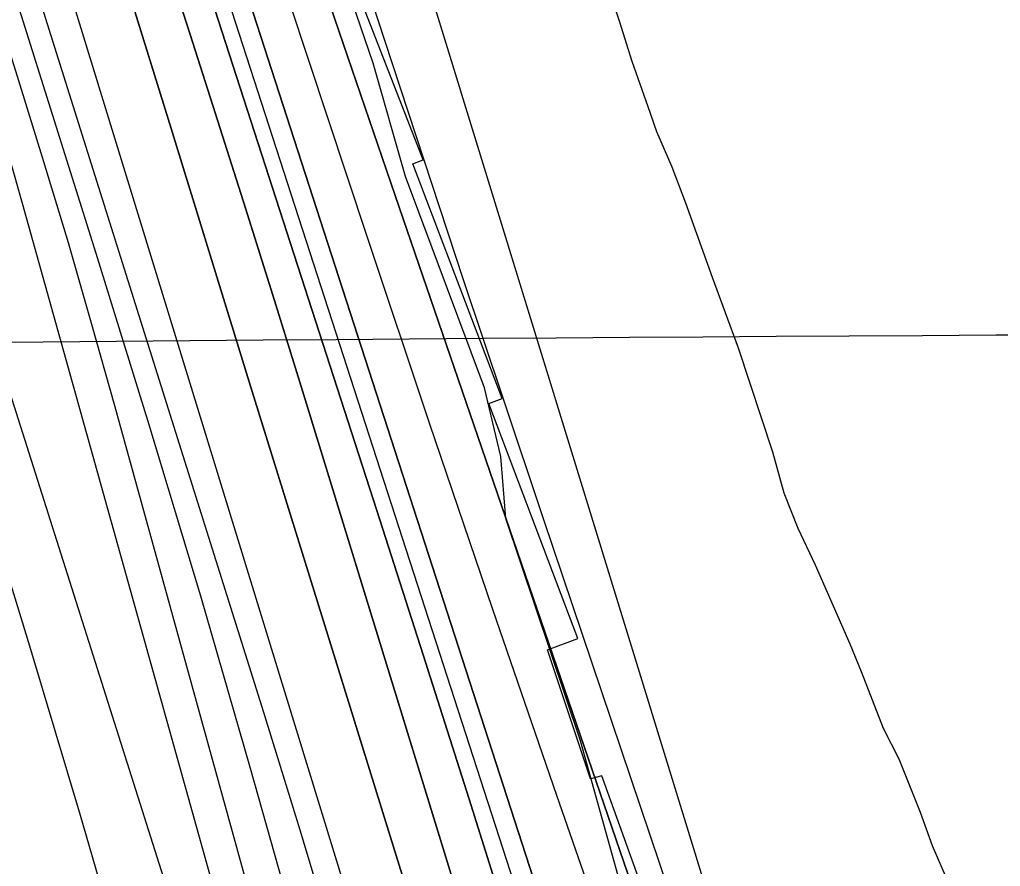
# Model space of a CAD drawing. Extents: x 3598634 to 3636690, y 517270 to 542944.
# Drawn here: x 3632844 to 3633396, y 528730 to 529207 of the extents above; entities that cross this region are included whole.
import ezdxf

# ---------------------------------------------------------------- set-up
doc = ezdxf.new("R2010")
doc.units = 0
for name, color, linetype in [('V-GRID-MAJR', 7, 'Continuous'), ('V-RIVR-EDGE', 7, 'Continuous'), ('V-RRAP-RVMT', 7, 'Continuous'), ('V-SITE-VEGE', 7, 'Continuous'), ('V-TOPO-DPTH', 7, 'Continuous'), ('V-TOPO-MAJR', 7, 'Continuous'), ('V-TOPO-MINR', 7, 'Continuous'), ('V-TOPO-WATR', 7, 'Continuous')]:
    doc.layers.add(name, color=color, linetype=linetype)

msp = doc.modelspace()

# ---------------------------------------------------------------- linework, layer by layer
at = {"layer": 'V-GRID-MAJR'}
msp.add_spline([(3602797.865, 528737.682), (3608075.829, 528784.895), (3613353.788, 528832.875), (3618631.739, 528881.623), (3623909.683, 528931.139), (3629187.62, 528981.4230000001), (3634465.549, 529032.474), (3634465.5500000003, 529032.474)], degree=3, dxfattribs=at)
at = {"layer": 'V-RIVR-EDGE'}
for points in [[(3633114.816641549, 528960.6656883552), (3633105.7212424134, 528999.2899835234), (3633061.286367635, 529118.2689080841), (3633043.0622374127, 529182.0375854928), (3633012.6457595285, 529270.9582205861), (3632990.7558950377, 529339.0250517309), (3632974.365389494, 529400.9510139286), (3632946.9549548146, 529466.5805876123), (3632914.7033371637, 529556.7312146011), (3632884.311100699, 529655.4554227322), (3632845.3528585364, 529759.1026286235), (3632809.4279311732, 529850.4877927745), (3632779.589329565, 529925.314276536), (3632741.900471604, 530046.7274283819), (3632696.8452980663, 530162.6442514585), (3632652.380121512, 530269.368709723), (3632616.452163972, 530359.5284272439), (3632551.2498453, 530504.9059673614), (3632526.8893913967, 530565.0134557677), (3632500.0492575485, 530613.4852615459), (3632468.304307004, 530660.743741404), (3632424.3367070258, 530720.8997126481)], [(3633556.0123825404, 527734.7333426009), (3633509.0947976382, 527840.8511379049), (3633419.5350552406, 528047.5616130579), (3633381.7719579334, 528138.9513224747), (3633334.281042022, 528261.0014390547), (3633292.2803945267, 528373.2343467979), (3633272.2256698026, 528440.071186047), (3633229.680477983, 528579.8781580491), (3633209.546968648, 528614.8533849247), (3633198.6330957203, 528661.4476284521), (3633159.762728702, 528800.632786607), (3633117.793898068, 528925.7328839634), (3633114.816641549, 528960.6656883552)]]:
    msp.add_lwpolyline(points, dxfattribs=at)
at = {"layer": 'V-RRAP-RVMT'}
for p, q in [((3633071.2780000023, 529127.6190000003), (3633019.9820000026, 529259.2380000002)), ((3633065.4080000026, 529125.3680000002), (3633071.2780000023, 529127.6190000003)), ((3633115.7430000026, 528993.3600000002), (3633065.4080000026, 529125.3680000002)), ((3633108.1050000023, 528990.4690000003), (3633115.7430000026, 528993.3600000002)), ((3633158.2740000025, 528858.3340000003), (3633108.1050000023, 528990.4690000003)), ((3633141.081946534, 528851.9372459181), (3633158.2740000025, 528858.3340000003)), ((3633165.3980000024, 528779.3030000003), (3633141.081946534, 528851.9372459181)), ((3633171.7820000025, 528781.023), (3633165.3980000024, 528779.303)), ((3633217.984000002, 528652.4410000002), (3633171.7820000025, 528781.023))]:
    msp.add_line(p, q, dxfattribs=at)
at = {"layer": 'V-SITE-VEGE'}
for p, q in [((3633181.595, 529205.765), (3633172.25, 529234.273)), ((3633188.775, 529182.977), (3633181.595, 529205.765)), ((3633197.776, 529157.416), (3633188.775, 529182.977)), ((3633202.71, 529143.4360000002), (3633197.776, 529157.416)), ((3633211.293, 529123.5070000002), (3633202.71, 529143.4360000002)), ((3633218.944, 529103.285), (3633211.293, 529123.5070000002)), ((3633234.014, 529061.49), (3633218.944, 529103.285)), ((3633248.6240000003, 529021.697), (3633234.014, 529061.49)), ((3633268.031, 528963.0870000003), (3633248.6240000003, 529021.697)), ((3633274.4080000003, 528940.144), (3633268.031, 528963.0870000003)), ((3633282.1890000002, 528920.1940000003), (3633274.4080000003, 528940.144)), ((3633291.865, 528899.487), (3633282.1890000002, 528920.1940000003)), ((3633302.009, 528876.373), (3633291.865, 528899.487)), ((3633311.438, 528854.988), (3633302.009, 528876.373)), ((3633317.8910000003, 528839.4350000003), (3633311.438, 528854.988)), ((3633330.278, 528807.648), (3633317.8910000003, 528839.4350000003)), ((3633339.06, 528790.41), (3633330.278, 528807.648)), ((3633351.003, 528760.223), (3633339.06, 528790.41)), ((3633357.807, 528741.59), (3633351.003, 528760.223)), ((3633368.106, 528717.675), (3633357.807, 528741.59))]:
    msp.add_line(p, q, dxfattribs=at)
at = {"layer": 'V-TOPO-DPTH'}
for points in [[(3633437.4472697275, 528226.616279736), (3633403.646802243, 528290.6390842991), (3633338.311579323, 528406.9668135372), (3633335.5071065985, 528412.0720626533), (3633332.7674385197, 528417.2110805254), (3633330.1249774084, 528422.4007515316), (3633327.5473209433, 528427.6241912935), (3633325.0785072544, 528432.8992467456), (3633322.6898651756, 528438.2092855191), (3633320.4214805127, 528443.5717992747), (3633318.2332674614, 528448.9692963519), (3633312.395925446, 528463.8471962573), (3633311.234318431, 528466.8795585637), (3633310.105549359, 528469.9237963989), (3633309.026037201, 528472.985847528), (3633307.9793629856, 528476.0597741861), (3633285.584839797, 528543.6102767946), (3633273.4878620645, 528580.5074260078), (3633261.5539541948, 528617.4566489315), (3633249.8646511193, 528654.4839824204), (3633238.3384179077, 528691.56338962), (3633052.9053631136, 529295.1270384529)], [(3632911.756629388, 529286.0388250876), (3632940.089209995, 529198.211703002), (3632955.7382072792, 529149.354844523), (3632971.251680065, 529100.4553002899), (3632986.5618661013, 529051.4917274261), (3633001.7365276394, 529002.4854688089), (3633162.3374288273, 528479.9893723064), (3633169.132786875, 528458.5770415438), (3633176.1859755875, 528437.2525995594), (3633183.6259102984, 528416.0599907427), (3633191.323675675, 528394.9552707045), (3633236.199598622, 528275.3127448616), (3633251.411221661, 528236.5146112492)], [(3633251.411221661, 528236.5146112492), (3633236.199598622, 528275.3127448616), (3633191.323675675, 528394.9552707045), (3633183.6259102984, 528416.0599907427), (3633176.1859755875, 528437.2525995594), (3633169.132786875, 528458.5770415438), (3633162.3374288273, 528479.9893723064), (3633001.7365276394, 529002.4854688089), (3632986.5618661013, 529051.4917274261), (3632971.251680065, 529100.4553002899), (3632955.7382072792, 529149.354844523), (3632940.089209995, 529198.211703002), (3632911.756629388, 529286.0388250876)], [(3632933.738888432, 529275.1067226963), (3633045.1949643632, 528930.3041704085), (3633071.2533137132, 528849.1214975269), (3633097.089502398, 528767.8686845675), (3633122.5924500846, 528686.5106614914), (3633147.8732371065, 528605.0824983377), (3633191.6766053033, 528462.9661713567), (3633194.9818095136, 528452.5752141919), (3633198.4105591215, 528442.2264249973), (3633202.024626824, 528431.940887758), (3633205.7622399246, 528421.6975184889), (3633227.357030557, 528364.1256398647), (3633234.830873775, 528345.0452884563), (3633242.667769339, 528326.1214826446), (3633251.0492434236, 528307.4324952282), (3633259.793769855, 528288.9000534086), (3633268.7669253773, 528270.4640452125), (3633277.681165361, 528251.9997670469)], [(3633277.681165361, 528251.9997670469), (3633268.7669253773, 528270.4640452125), (3633259.793769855, 528288.9000534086), (3633251.0492434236, 528307.4324952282), (3633242.667769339, 528326.1214826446), (3633234.830873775, 528345.0452884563), (3633227.357030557, 528364.1256398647), (3633205.7622399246, 528421.6975184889), (3633202.024626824, 528431.940887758), (3633198.4105591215, 528442.2264249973), (3633194.9818095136, 528452.5752141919), (3633191.6766053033, 528462.9661713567), (3633147.8732371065, 528605.0824983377), (3633122.5924500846, 528686.5106614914), (3633097.089502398, 528767.8686845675), (3633071.2533137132, 528849.1214975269), (3633045.1949643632, 528930.3041704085), (3632933.738888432, 529275.1067226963)], [(3633572.348126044, 527614.8008022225), (3633455.0883537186, 527917.6901377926), (3633419.473372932, 528007.2880451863), (3633382.7952697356, 528096.4373578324), (3633344.522482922, 528184.9137783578), (3633305.1865736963, 528272.9416041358), (3633235.7705258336, 528424.6133762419), (3633230.4666055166, 528436.5195069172), (3633225.325066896, 528448.4934240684), (3633220.4271008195, 528460.5690209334), (3633215.6915164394, 528472.7124042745), (3633211.1675922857, 528484.9381632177), (3633206.763286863, 528497.2058847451), (3633202.5384095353, 528509.536550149), (3633198.4331509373, 528521.9091781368), (3632958.6054631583, 529262.750933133)], [(3632958.6054631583, 529262.750933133), (3633198.4331509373, 528521.9091781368), (3633202.5384095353, 528509.536550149), (3633206.763286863, 528497.2058847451), (3633211.1675922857, 528484.9381632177), (3633215.6915164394, 528472.7124042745), (3633220.4271008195, 528460.5690209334), (3633225.325066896, 528448.4934240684), (3633230.4666055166, 528436.5195069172), (3633235.7705258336, 528424.6133762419), (3633305.1865736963, 528272.9416041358), (3633344.522482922, 528184.9137783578), (3633382.7952697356, 528096.4373578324), (3633419.473372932, 528007.2880451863), (3633455.0883537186, 527917.6901377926), (3633572.348126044, 527614.8008022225)], [(3632897.8210431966, 529246.7223882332), (3632910.7116908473, 529205.8040942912), (3632929.374486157, 529145.2474890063), (3632951.3596021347, 529073.9720615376), (3632973.367741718, 529002.703750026), (3632995.4104167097, 528931.4461124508), (3633017.476115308, 528860.1955908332), (3633129.4598974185, 528498.9078398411), (3633140.2541618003, 528465.2475937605), (3633151.482789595, 528431.7376237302), (3633163.3629625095, 528398.4530677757), (3633175.6774988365, 528365.3187878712), (3633244.640224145, 528185.1650345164), (3633267.7380786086, 528127.2874143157), (3633291.9100680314, 528069.8800323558), (3633317.6932598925, 528013.1780077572), (3633344.550586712, 527956.9462213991), (3633372.549086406, 527900.3929603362), (3633386.144949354, 527872.7575401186), (3633399.6484133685, 527845.0773298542), (3633413.013278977, 527817.329934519), (3633426.285745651, 527789.5377491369), (3633439.1241517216, 527761.557664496), (3633451.476957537, 527733.3721544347)], [(3633451.476957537, 527733.3721544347), (3633439.1241517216, 527761.557664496), (3633426.285745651, 527789.5377491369), (3633413.013278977, 527817.329934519), (3633399.6484133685, 527845.0773298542), (3633386.144949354, 527872.7575401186), (3633372.549086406, 527900.3929603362), (3633344.550586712, 527956.9462213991), (3633317.6932598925, 528013.1780077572), (3633291.9100680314, 528069.8800323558), (3633267.7380786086, 528127.2874143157), (3633244.640224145, 528185.1650345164), (3633175.6774988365, 528365.3187878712), (3633163.3629625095, 528398.4530677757), (3633151.482789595, 528431.7376237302), (3633140.2541618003, 528465.2475937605), (3633129.4598974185, 528498.9078398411), (3633017.476115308, 528860.1955908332), (3632995.4104167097, 528931.4461124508), (3632973.367741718, 529002.703750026), (3632951.3596021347, 529073.9720615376), (3632929.374486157, 529145.2474890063), (3632910.7116908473, 529205.8040942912), (3632897.8210431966, 529246.7223882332)], [(3633622.318395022, 527636.1083702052), (3633571.51743434, 527766.228032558), (3633549.0493105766, 527822.4688100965), (3633525.996630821, 527878.4635418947), (3633502.0671170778, 527934.0892050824), (3633477.553047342, 527989.4688225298), (3633465.4295056, 528016.2858650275), (3633446.6093122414, 528058.1038380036), (3633427.8834804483, 528099.963831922), (3633409.2991910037, 528141.886857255), (3633390.809263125, 528183.8519035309), (3633372.6111878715, 528225.9408726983), (3633354.7078109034, 528268.1530192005), (3633337.246481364, 528310.5499317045), (3633320.0798501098, 528353.0700215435), (3633291.961601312, 528423.7781809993), (3633284.5963214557, 528442.6964745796), (3633277.4144653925, 528461.6826404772), (3633270.507745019, 528480.7706148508), (3633263.7844484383, 528499.9264615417), (3633055.429055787, 529107.585210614), (3633043.2335886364, 529143.2369067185), (3633031.072589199, 529178.900328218), (3633018.9632913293, 529214.5813378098)], [(3633018.9632913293, 529214.5813378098), (3633031.072589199, 529178.900328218), (3633043.2335886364, 529143.2369067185), (3633055.429055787, 529107.585210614), (3633263.7844484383, 528499.9264615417), (3633270.507745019, 528480.7706148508), (3633277.4144653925, 528461.6826404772), (3633284.5963214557, 528442.6964745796), (3633291.961601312, 528423.7781809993), (3633320.0798501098, 528353.0700215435), (3633337.246481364, 528310.5499317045), (3633354.7078109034, 528268.1530192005), (3633372.6111878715, 528225.9408726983), (3633390.809263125, 528183.8519035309), (3633409.2991910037, 528141.886857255), (3633427.8834804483, 528099.963831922), (3633446.6093122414, 528058.1038380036), (3633465.4295056, 528016.2858650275), (3633477.553047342, 527989.4688225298), (3633502.0671170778, 527934.0892050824), (3633525.996630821, 527878.4635418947), (3633549.0493105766, 527822.4688100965), (3633571.51743434, 527766.228032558), (3633622.318395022, 527636.1083702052)]]:
    msp.add_lwpolyline(points, dxfattribs=at)
at = {"layer": 'V-TOPO-MAJR'}
for points in [[(3633172.2639027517, 528265.6580261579), (3633164.040398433, 528285.5655071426), (3633156.038708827, 528305.5631766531), (3633148.1848956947, 528325.6209718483), (3633143.4519592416, 528337.9091427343), (3633138.245590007, 528351.9257565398), (3633133.265634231, 528366.0193302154), (3633128.625298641, 528380.2283436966), (3633124.21137651, 528394.5143170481), (3633117.511642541, 528417.1585292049), (3633116.626203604, 528420.1826439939), (3633115.7522033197, 528423.2100260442), (3633114.8953610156, 528426.2423089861), (3633114.0499573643, 528429.2778591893), (3633106.8976446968, 528455.2435714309), (3633102.4151591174, 528471.2441928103), (3633097.84001619, 528487.2178381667), (3633093.12588724, 528503.1510194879), (3633088.319100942, 528519.0572247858), (3632871.429421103, 529225.6398550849)], [(3633228.8085227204, 527563.1738231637), (3633038.6537675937, 528350.9856020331), (3633036.7336679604, 528358.8621972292), (3633034.7897756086, 528366.7328588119), (3633032.8101941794, 528374.5946199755), (3633030.8068200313, 528382.450447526), (3633027.0892668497, 528396.8911905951), (3633026.5836287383, 528398.7792459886), (3633026.4076532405, 528399.4065845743), (3633019.9380185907, 528422.138007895), (3633016.47166304, 528434.1144200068), (3633012.9344213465, 528446.0695147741), (3633009.290850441, 528457.9926335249), (3633005.5763933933, 528469.8944349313), (3632776.182457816, 529193.5673579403), (3632768.01951551, 529218.8483961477)]]:
    msp.add_lwpolyline(points, dxfattribs=at)
at = {"layer": 'V-TOPO-MINR'}
for points in [[(3633387.506302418, 528248.218106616), (3633377.362902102, 528269.0301522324), (3633367.425608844, 528289.9413935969), (3633357.625720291, 528310.91876546), (3633348.114981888, 528332.0250730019), (3633338.8521661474, 528353.2370746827), (3633329.961234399, 528374.6076175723), (3633321.3182253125, 528396.0838546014), (3633302.383288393, 528444.346399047), (3633298.2497579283, 528455.11316311), (3633294.2218800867, 528465.9184335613), (3633290.3524811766, 528476.7814635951), (3633286.588734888, 528487.6830000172), (3633138.95594538, 528925.6540006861), (3633116.406474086, 528992.8734805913), (3633093.987844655, 529060.1363580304), (3633071.7654780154, 529127.4643317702), (3633049.673953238, 529194.835703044), (3633009.758873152, 529317.1648524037)], [(3633437.4472697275, 528226.616279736), (3633403.646802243, 528290.6390842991), (3633338.311579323, 528406.9668135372), (3633335.5071065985, 528412.0720626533), (3633332.7674385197, 528417.2110805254), (3633330.1249774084, 528422.4007515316), (3633327.5473209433, 528427.6241912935), (3633325.0785072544, 528432.8992467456), (3633322.6898651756, 528438.2092855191), (3633320.4214805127, 528443.5717992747), (3633318.2332674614, 528448.9692963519), (3633312.395925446, 528463.8471962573), (3633311.234318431, 528466.8795585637), (3633310.105549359, 528469.9237963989), (3633309.026037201, 528472.985847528), (3633307.9793629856, 528476.0597741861), (3633285.584839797, 528543.6102767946), (3633273.4878620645, 528580.5074260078), (3633261.5539541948, 528617.4566489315), (3633249.8646511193, 528654.4839824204), (3633238.3384179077, 528691.56338962), (3633052.9053631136, 529295.1270384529)], [(3633251.411221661, 528236.5146112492), (3633236.199598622, 528275.3127448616), (3633191.323675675, 528394.9552707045), (3633183.6259102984, 528416.0599907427), (3633176.1859755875, 528437.2525995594), (3633169.132786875, 528458.5770415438), (3633162.3374288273, 528479.9893723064), (3633001.7365276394, 529002.4854688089), (3632986.5618661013, 529051.4917274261), (3632971.251680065, 529100.4553002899), (3632955.7382072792, 529149.354844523), (3632940.089209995, 529198.211703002), (3632911.756629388, 529286.0388250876)], [(3633277.681165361, 528251.9997670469), (3633268.7669253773, 528270.4640452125), (3633259.793769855, 528288.9000534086), (3633251.0492434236, 528307.4324952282), (3633242.667769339, 528326.1214826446), (3633234.830873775, 528345.0452884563), (3633227.357030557, 528364.1256398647), (3633205.7622399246, 528421.6975184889), (3633202.024626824, 528431.940887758), (3633198.4105591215, 528442.2264249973), (3633194.9818095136, 528452.5752141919), (3633191.6766053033, 528462.9661713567), (3633147.8732371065, 528605.0824983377), (3633122.5924500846, 528686.5106614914), (3633097.089502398, 528767.8686845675), (3633071.2533137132, 528849.1214975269), (3633045.1949643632, 528930.3041704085), (3632933.738888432, 529275.1067226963)], [(3633321.955973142, 528195.1226535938), (3633255.1450565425, 528337.5829724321), (3633251.007225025, 528346.3521948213), (3633246.8419005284, 528355.1082590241), (3633242.6353365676, 528363.8445859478), (3633238.4012796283, 528372.5677546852), (3633234.274157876, 528381.3359711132), (3633230.316788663, 528390.1772713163), (3633226.6140482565, 528399.1281971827), (3633223.08106039, 528408.1522068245), (3633212.98347065, 528435.0725147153), (3633211.2275501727, 528439.8839316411), (3633209.5292685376, 528444.7150344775), (3633207.9174451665, 528449.5756661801), (3633206.3632606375, 528454.4559837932), (3633185.6110622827, 528521.6889952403), (3633173.6458550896, 528560.1758794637), (3633161.5764059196, 528598.6298123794), (3633149.350593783, 528637.0343183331), (3633137.02053967, 528675.4058729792), (3632944.7377610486, 529269.6430753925)], [(3633572.348126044, 527614.8008022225), (3633455.0883537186, 527917.6901377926), (3633419.473372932, 528007.2880451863), (3633382.7952697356, 528096.4373578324), (3633344.522482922, 528184.9137783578), (3633305.1865736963, 528272.9416041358), (3633235.7705258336, 528424.6133762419), (3633230.4666055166, 528436.5195069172), (3633225.325066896, 528448.4934240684), (3633220.4271008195, 528460.5690209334), (3633215.6915164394, 528472.7124042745), (3633211.1675922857, 528484.9381632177), (3633206.763286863, 528497.2058847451), (3633202.5384095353, 528509.536550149), (3633198.4331509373, 528521.9091781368), (3632958.6054631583, 529262.750933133)], [(3632818.316096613, 529252.6214025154), (3632843.577562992, 529172.2984265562), (3632857.643820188, 529126.7279475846), (3632871.386112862, 529081.0618518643), (3632884.642458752, 529035.2523310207), (3632897.57484012, 528989.3471934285), (3633049.2304786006, 528439.8584930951), (3633053.7510007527, 528423.441726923), (3633058.258620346, 528407.0214269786), (3633062.7468861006, 528390.5958263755), (3633067.2222492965, 528374.1666919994), (3633251.2816956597, 527696.9079167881)], [(3633451.476957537, 527733.3721544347), (3633439.1241517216, 527761.557664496), (3633426.285745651, 527789.5377491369), (3633413.013278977, 527817.329934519), (3633399.6484133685, 527845.0773298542), (3633386.144949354, 527872.7575401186), (3633372.549086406, 527900.3929603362), (3633344.550586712, 527956.9462213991), (3633317.6932598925, 528013.1780077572), (3633291.9100680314, 528069.8800323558), (3633267.7380786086, 528127.2874143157), (3633244.640224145, 528185.1650345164), (3633175.6774988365, 528365.3187878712), (3633163.3629625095, 528398.4530677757), (3633151.482789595, 528431.7376237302), (3633140.2541618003, 528465.2475937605), (3633129.4598974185, 528498.9078398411), (3633017.476115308, 528860.1955908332), (3632995.4104167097, 528931.4461124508), (3632973.367741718, 529002.703750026), (3632951.3596021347, 529073.9720615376), (3632929.374486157, 529145.2474890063), (3632910.7116908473, 529205.8040942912), (3632897.8210431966, 529246.7223882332)], [(3633554.074703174, 527736.623923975), (3633538.975441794, 527772.9730011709), (3633523.967561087, 527809.3602398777), (3633521.676824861, 527814.9440953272), (3633505.57311642, 527854.1440544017), (3633489.4440781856, 527893.3335742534), (3633473.2770452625, 527932.507435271), (3633457.084682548, 527971.6708570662), (3633426.354664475, 528045.8936276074), (3633398.0314674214, 528114.2970311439), (3633369.705382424, 528182.6992386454), (3633341.374965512, 528251.099652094), (3633313.041660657, 528319.4988695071), (3633280.0405515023, 528399.1594635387), (3633268.4421766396, 528427.817998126), (3633257.158994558, 528456.5971394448), (3633246.348601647, 528485.5571908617), (3633235.853401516, 528514.63784901), (3633182.8855506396, 528665.2554087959), (3633146.428275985, 528769.8327934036), (3633110.351387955, 528874.5400828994), (3633074.845079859, 528979.4422297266), (3633039.719158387, 529084.4742814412), (3632984.8367840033, 529250.0786020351)], [(3633352.5082399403, 527649.068872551), (3633280.519904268, 527813.0845810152), (3633242.7693477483, 527903.7103194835), (3633207.338889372, 527995.1846556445), (3633175.388578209, 528087.9318883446), (3633145.75836519, 528181.5277187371), (3633090.5105088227, 528368.236083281), (3633084.034991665, 528390.3462085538), (3633077.6417982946, 528412.4798642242), (3633071.372090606, 528434.6488154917), (3633065.1847067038, 528456.8412971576), (3633001.408166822, 528688.0801669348), (3632974.077053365, 528785.1579098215), (3632946.0596854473, 528882.0332173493), (3632917.0129358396, 528978.604871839), (3632887.2799317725, 529074.97409097), (3632833.8949210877, 529244.7900556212)], [(3633361.035188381, 527733.4964165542), (3633343.597223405, 527771.8063844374), (3633325.9105603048, 527810.0021722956), (3633308.0580984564, 527848.1218401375), (3633290.3755384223, 527886.3143338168), (3633273.085117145, 527924.6799624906), (3633256.3829040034, 527963.3052936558), (3633240.0728296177, 528002.1037598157), (3633214.404488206, 528064.4938018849), (3633191.6622170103, 528122.285283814), (3633170.1214737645, 528180.500442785), (3633150.383022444, 528239.3511173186), (3633131.8460990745, 528298.6254688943), (3633104.0102686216, 528392.6956878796), (3633100.329822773, 528405.2635111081), (3633096.696623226, 528417.8448340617), (3633093.1342931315, 528430.4464066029), (3633089.6192093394, 528443.0614788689), (3633059.8214879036, 528551.1765217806), (3633041.0892272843, 528617.754944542), (3633021.8854195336, 528684.1943418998), (3633001.9742910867, 528750.4252011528), (3632981.591615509, 528816.5170350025), (3632849.4686674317, 529236.9591451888)], [(3633158.9777258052, 527695.5183626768), (3633143.358712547, 527757.6895705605), (3633127.7062987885, 527819.8523778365), (3633112.03161803, 527882.009584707), (3632998.549935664, 528331.50652446), (3632991.371633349, 528359.4154481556), (3632984.0281387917, 528387.2800493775), (3632976.436855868, 528415.0781668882), (3632968.6803807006, 528442.831961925), (3632906.0967961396, 528662.9797900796), (3632878.366424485, 528758.59226794), (3632849.961543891, 528854.0000244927), (3632820.5448998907, 528949.1006990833), (3632790.4537469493, 529043.9966523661), (3632735.5457629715, 529214.0160758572)], [(3632815.672200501, 529206.638261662), (3632823.355566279, 529180.8625163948), (3632830.9325304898, 529155.0558878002), (3632838.349892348, 529129.2029342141), (3632845.660852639, 529103.3190973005), (3633036.9193436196, 528418.0985457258), (3633039.1103932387, 528410.1727311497), (3633041.2751593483, 528402.2398143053), (3633043.400500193, 528394.2962440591), (3633045.499557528, 528386.3455715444), (3633098.288445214, 528184.3643455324), (3633126.559613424, 528075.366114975), (3633154.5606313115, 527966.2990625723), (3633182.156423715, 527857.1287774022), (3633209.482065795, 527747.8896703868), (3633260.3426731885, 527542.9496574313)]]:
    msp.add_lwpolyline(points, dxfattribs=at)
at = {"layer": 'V-TOPO-WATR'}
msp.add_lwpolyline([(3633622.318395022, 527636.1083702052), (3633571.51743434, 527766.228032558), (3633549.0493105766, 527822.4688100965), (3633525.996630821, 527878.4635418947), (3633502.0671170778, 527934.0892050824), (3633477.553047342, 527989.4688225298), (3633465.4295056, 528016.2858650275), (3633446.6093122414, 528058.1038380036), (3633427.8834804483, 528099.963831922), (3633409.2991910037, 528141.886857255), (3633390.809263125, 528183.8519035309), (3633372.6111878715, 528225.9408726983), (3633354.7078109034, 528268.1530192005), (3633337.246481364, 528310.5499317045), (3633320.0798501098, 528353.0700215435), (3633291.961601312, 528423.7781809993), (3633284.5963214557, 528442.6964745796), (3633277.4144653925, 528461.6826404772), (3633270.507745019, 528480.7706148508), (3633263.7844484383, 528499.9264615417), (3633055.429055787, 529107.585210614), (3633043.2335886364, 529143.2369067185), (3633031.072589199, 529178.900328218), (3633018.9632913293, 529214.5813378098)], dxfattribs=at)

doc.saveas('drawing.dxf')
